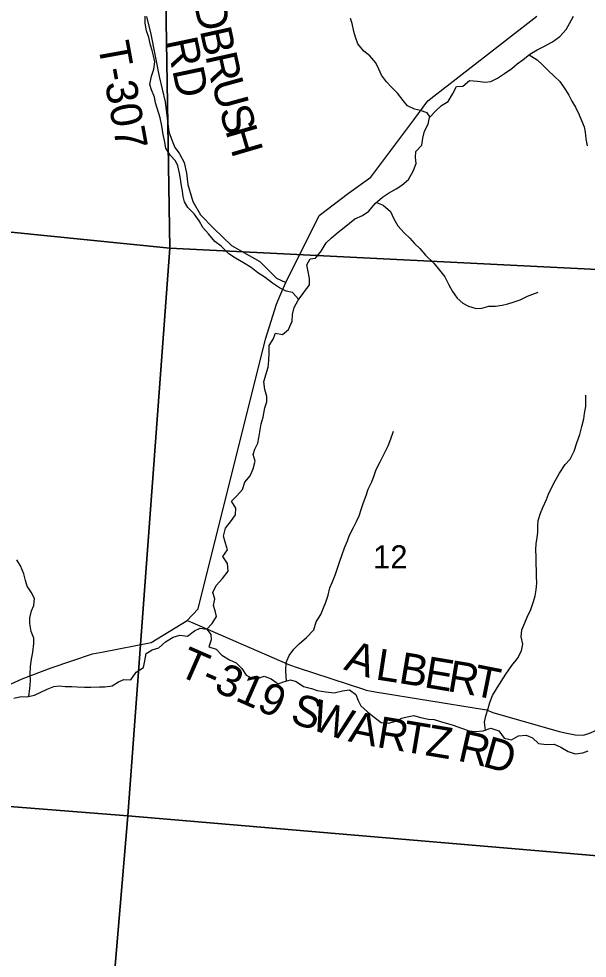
# Model space of a CAD drawing. Extents: x 1715311 to 2083412, y 146837 to 553079.
# Drawn here: x 1911437 to 1916869, y 330390 to 339371 of the extents above; entities that cross this region are included whole.
import ezdxf

# ---------------------------------------------------------------- set-up
doc = ezdxf.new("R2010")
doc.units = 0
for name, color, linetype in [('GM_X_Minor_River', 7, 'Continuous'), ('GM_X_Section', 7, 'Continuous'), ('GM_X_Section_Text', 7, 'Continuous'), ('GM_X_State_Route', 7, 'Continuous'), ('GM_X_Township_Road', 7, 'Continuous'), ('GM_X_Township_Road_Text', 7, 'Continuous')]:
    doc.layers.add(name, color=color, linetype=linetype)

msp = doc.modelspace()

# ---------------------------------------------------------------- linework, layer by layer
at = {"layer": 'GM_X_Minor_River'}
for points in [[(1914111.5, 336686.3), (1914053.8, 336753), (1913991.9, 336767.2), (1913928.1, 336799.5), (1913860.4, 336841.8), (1913792.6, 336898.1), (1913720.9, 336942.4), (1913657.2, 336994.6), (1913583.4, 337038.9), (1913507.7, 337083.2), (1913443.9, 337123.5), (1913370.3, 337195.8), (1913310.5, 337242.1), (1913248.9, 337314.3), (1913195.2, 337376.6), (1913161.5, 337440.7), (1913111.8, 337507), (1913052.1, 337565.2), (1913020.3, 337619.4), (1913008.5, 337671.4), (1913000.7, 337723.5), (1912989, 337791.6), (1912981.2, 337841.6), (1912973.4, 337895.7), (1912955.7, 337963.8), (1912933.9, 338013.9), (1912884.2, 338066.1), (1912842.5, 338134.3), (1912828.8, 338208.4), (1912817, 338264.5), (1912803.3, 338348.5), (1912787.6, 338424.6), (1912744.2, 338568.9), (1912734.4, 338621), (1912704.7, 338693.1), (1912688.9, 338743.2), (1912705.2, 338821.1), (1912727.4, 338889.1), (1912737.7, 338959.1), (1912725.9, 339017.2), (1912712.1, 339067.2), (1912696.3, 339117.3), (1912678.6, 339191.4), (1912656.9, 339255.6), (1912643.2, 339329.6), (1912645.4, 339395.7)], [(1915426.4, 338492.8), (1915476.6, 338542.6), (1915538.6, 338580.4), (1915580.8, 338650.3), (1915619, 338722.2), (1915681, 338728), (1915745.1, 338779.7), (1915819, 338775.5), (1915894.8, 338765.2), (1915946.8, 338771), (1916012.8, 338802.8), (1916078.9, 338846.5), (1916149, 338894.3), (1916199.1, 338940.1), (1916253.2, 338979.9), (1916321.3, 339031.7), (1916389.4, 339075.5), (1916461.4, 339109.2), (1916537.4, 339151), (1916605.5, 339200.7), (1916667.7, 339268.5), (1916697.9, 339326.5), (1916736.1, 339396.3)], [(1915366.5, 338431.3), (1915338.5, 338471.1), (1915274.7, 338495.4), (1915218.8, 338507.6), (1915151, 338539.8), (1915109.2, 338590), (1915055.5, 338658.3), (1914999.8, 338716.5), (1914952.1, 338766.7), (1914902.4, 338830.9), (1914876.6, 338889), (1914848.9, 338949.2), (1914791.2, 339017.4), (1914735.5, 339061.7), (1914677.8, 339129.9), (1914654, 339194), (1914638.3, 339250.1), (1914622.6, 339324.2), (1914606.8, 339374.3)], [(1916313.7, 339026), (1916391, 338977.4), (1916442.7, 338929.2), (1916496.5, 338875), (1916552.2, 338820.8), (1916605.9, 338770.5), (1916661.6, 338690.3), (1916693.3, 338640.1), (1916721.1, 338584), (1916756.8, 338525.8), (1916792.5, 338451.7), (1916814.3, 338397.6), (1916838, 338337.4), (1916847.8, 338285.4), (1916855.6, 338223.3), (1916869.3, 338155.2)], [(1912208.2, 332985.6), (1912260.2, 332985.5), (1912328.1, 332995.2), (1912390.1, 333031), (1912440.2, 333054.8), (1912508.1, 333052.6), (1912560.3, 333124.4), (1912630.3, 333168.2), (1912642.6, 333232.2), (1912652.8, 333302.2), (1912710.9, 333338), (1912774.9, 333357.8), (1912839, 333415.6), (1912911.1, 333459.3), (1912977, 333477.1), (1913048.9, 333468.8), (1913115, 333520.6), (1913171, 333544.4), (1913234.9, 333534.2), (1913285.1, 333590), (1913327.2, 333657.9), (1913313.5, 333712), (1913297.7, 333762.1), (1913309.9, 333824.1), (1913290.1, 333886.2), (1913324.4, 333954.1), (1913384.5, 334019.9), (1913436.7, 334089.8), (1913433, 334161.8), (1913387.3, 334230), (1913431.5, 334293.9), (1913413.7, 334358), (1913394, 334426.1), (1913412.3, 334500.1), (1913468.5, 334573.9), (1913506.6, 334627.8), (1913510.9, 334693.8), (1913471.1, 334758), (1913521.3, 334809.9), (1913575.4, 334871.7), (1913595.7, 334941.7), (1913647.8, 335001.5), (1913678, 335067.5), (1913694.3, 335141.4), (1913676.5, 335205.5), (1913692.7, 335257.5), (1913720.9, 335313.4), (1913731.1, 335365.4), (1913739.2, 335421.4), (1913753.5, 335499.4), (1913771.7, 335561.4), (1913788, 335651.4), (1913806.2, 335709.3), (1913806.4, 335759.4), (1913786.7, 335825.5), (1913779, 335899.6), (1913797.2, 335967.5), (1913819.4, 336039.5), (1913827.7, 336105.5), (1913829.9, 336177.5), (1913830.2, 336247.6), (1913866.4, 336307.5), (1913888.6, 336365.4), (1913956.4, 336353.2), (1914014.5, 336399), (1914050.8, 336478.9), (1914051, 336544.9), (1914067.2, 336610.9), (1914107.4, 336680.8), (1914159.6, 336752.6), (1914213.8, 336828.5), (1914214.1, 336886.5), (1914202.3, 336954.6), (1914190.6, 337018.6), (1914220.8, 337076.6), (1914272.7, 337082.4), (1914326.9, 337150.2), (1914375.1, 337228.1), (1914425.2, 337275.9), (1914489.3, 337329.7), (1914547.4, 337375.5), (1914597.5, 337417.3), (1914649.6, 337457.2), (1914721.6, 337490.9), (1914781.7, 337532.7), (1914843.9, 337606.5), (1914914, 337664.3), (1914970.1, 337704.1), (1915044.2, 337743.8), (1915098.2, 337779.6), (1915162.3, 337835.4), (1915204.6, 337913.3), (1915232.8, 337987.3), (1915227, 338045.3), (1915231.3, 338103.3), (1915289.4, 338163.1), (1915297.6, 338229.1), (1915313.9, 338297.1), (1915350.1, 338363), (1915362.3, 338427), (1915426.4, 338492.8)], [(1914855.2, 337615.8), (1914919.7, 337590.2), (1914989.4, 337529.9), (1915021.1, 337459.8), (1915058.8, 337391.6), (1915120.5, 337323.3), (1915172.3, 337275.1), (1915218, 337222.9), (1915269.8, 337174.7), (1915323.4, 337110.5), (1915403.1, 337034.1), (1915456.7, 336967.9), (1915508.4, 336903.7), (1915546.1, 336827.5), (1915581.8, 336765.3), (1915627.5, 336701.1), (1915679.3, 336650.9), (1915733.1, 336622.7), (1915808.9, 336602.4), (1915862.9, 336604.2), (1915928.8, 336622), (1915992.8, 336623.7), (1916054.7, 336631.5), (1916108.7, 336645.3), (1916160.7, 336661.1), (1916228.7, 336682.9), (1916298.7, 336718.6), (1916348.7, 336738.5), (1916400.7, 336756.3)], [(1915895.2, 332571.2), (1915886.2, 332647.8), (1915898.4, 332705.8), (1915922.6, 332777.7), (1915938.8, 332835.7), (1915965, 332901.6), (1916009.2, 332973.5), (1916089.6, 333105.3), (1916149.8, 333187.1), (1916204, 333255), (1916240.2, 333328.9), (1916252.4, 333390.9), (1916238.7, 333463), (1916245, 333529), (1916271.2, 333596.9), (1916295.4, 333648.9), (1916329.6, 333722.8), (1916355.8, 333800.8), (1916370, 333852.7), (1916382.2, 333910.7), (1916388.4, 333974.7), (1916384.7, 334042.8), (1916384.9, 334092.8), (1916381.1, 334158.9), (1916381.4, 334226.9), (1916377.6, 334295), (1916381.9, 334355), (1916390, 334409), (1916396.2, 334463), (1916396.5, 334521), (1916398.6, 334575), (1916422.9, 334643), (1916445, 334699), (1916479.3, 334774.9), (1916497.4, 334826.8), (1916531.6, 334892.7), (1916561.8, 334954.7), (1916604.1, 335028.5), (1916658.3, 335108.4), (1916704.4, 335160.2), (1916744.6, 335236.1), (1916768.9, 335316.1), (1916797.2, 335396), (1916817.4, 335474), (1916835.7, 335546), (1916843.9, 335598), (1916856.1, 335664), (1916856.3, 335718), (1916854.5, 335774)], [(1913996.3, 333039.5), (1913990.4, 333133.1), (1913990.8, 333217.1), (1914021, 333285.1), (1914065.1, 333343), (1914117.2, 333394.8), (1914185.4, 333454.6), (1914255.6, 333528.3), (1914277.8, 333604.3), (1914324, 333676.2), (1914350.2, 333738.1), (1914372.4, 333794.1), (1914392.6, 333862), (1914408.9, 333930), (1914431, 333982), (1914459.2, 334051.9), (1914479.4, 334109.9), (1914501.6, 334175.8), (1914525.9, 334249.8), (1914548.1, 334311.8), (1914578.3, 334379.7), (1914598.5, 334435.6), (1914636.7, 334507.5), (1914664.9, 334563.5), (1914689, 334619.4), (1914711.3, 334689.4), (1914729.5, 334747.3), (1914757.7, 334813.3), (1914775.9, 334873.2), (1914812.1, 334945.1), (1914832.3, 335005.1), (1914852.5, 335061.1), (1914890.7, 335135), (1914926.9, 335210.9), (1914967.2, 335288.8), (1914991.4, 335356.7), (1915017.6, 335428.7)], [(1911532.5, 332893.8), (1911543, 332966.1), (1911549.3, 333040.2), (1911545.5, 333104.2), (1911549.8, 333174.2), (1911556, 333228.3), (1911572.3, 333316.3), (1911580.6, 333398.3), (1911580.8, 333450.3), (1911557, 333514.4), (1911543.3, 333588.5), (1911541.5, 333642.6), (1911557.7, 333710.6), (1911581.9, 333762.5), (1911586.1, 333828.5), (1911556.4, 333888.7), (1911518.7, 333946.9), (1911500.9, 334001), (1911485.1, 334063.1), (1911453.5, 334141.2), (1911419.7, 334197.4)], [(1913234.9, 333534.2), (1913272.7, 333484), (1913276.5, 333433.9), (1913254.3, 333366), (1913324.1, 333345.7), (1913377.8, 333287.5), (1913449.6, 333241.2), (1913515.4, 333214.9), (1913569.1, 333158.7), (1913610.8, 333094.5), (1913676.6, 333062.2), (1913728.5, 333068), (1913780.6, 333087.8), (1913848.4, 333061.6), (1913916.1, 333013.3), (1913968.1, 333031.1), (1914034.1, 333050.9), (1914088, 333034.7), (1914157.7, 332986.4), (1914235.5, 332968.1), (1914289.4, 332949.9), (1914371.2, 332935.5), (1914449.1, 332927.2), (1914529, 332945), (1914597, 332954.7), (1914658.8, 332912.5), (1914680.5, 332854.3), (1914706.3, 332802.2), (1914768, 332746), (1914831.7, 332693.7), (1914899.4, 332643.4), (1914971.3, 332637.1), (1915039.3, 332656.9), (1915097.3, 332684.7), (1915149.3, 332698.5), (1915213.3, 332710.3), (1915277.1, 332692), (1915353, 332673.8), (1915404.9, 332671.6), (1915474.7, 332649.3), (1915534.6, 332633.1), (1915586.5, 332618.8), (1915668.2, 332590.5), (1915742.1, 332564.2), (1915801.9, 332556), (1915873.9, 332563.8), (1915947.9, 332589.5), (1916023.7, 332565.2), (1916075.3, 332493), (1916145.2, 332478.7), (1916211.3, 332514.5), (1916285.2, 332522.2), (1916345, 332498), (1916404.7, 332443.7), (1916480.6, 332433.4), (1916552.5, 332435.2), (1916616.3, 332406.9), (1916688.1, 332364.6), (1916753.9, 332342.4), (1916827.8, 332352.1), (1916877.9, 332373.9)], [(1911390.9, 332874.7), (1911458.9, 332892.4), (1911512.8, 332890.2), (1911588.7, 332903.9), (1911708.8, 332963.5), (1911770.8, 332987.3), (1911824.7, 332993.1), (1911878.7, 332988.9), (1911942.6, 332986.6), (1911996.5, 332984.5), (1912066.4, 332980.2), (1912124.3, 332980), (1912208.2, 332985.6)]]:
    msp.add_lwpolyline(points, dxfattribs=at)
at = {"layer": 'GM_X_Section'}
for points in [[(1912507.2, 343126.9), (1912785.2, 343098.3), (1912879.1, 337177.5), (1906715.7, 337800.2), (1907495.6, 343547.1)], [(1917995, 342711.6), (1917539.2, 336943.9), (1912879.1, 337177.5), (1912785.2, 343098.3)], [(1906715.7, 337800.2), (1912879.1, 337177.5), (1912477.9, 331751.8), (1906304.2, 332238.5)], [(1912879.1, 337177.5), (1917539.2, 336943.9), (1917104, 331552.2), (1917079.6, 331360.3), (1912477.9, 331751.8)], [(1912477.9, 331751.8), (1912022.8, 326362.1), (1905895.5, 327024.8), (1906304.2, 332238.5)], [(1917079.6, 331360.3), (1916670.6, 326030.5), (1912022.8, 326362.1), (1912477.9, 331751.8)]]:
    msp.add_lwpolyline(points, close=True, dxfattribs=at)
at = {"layer": 'GM_X_State_Route'}
msp.add_lwpolyline([(1911085.8, 332888.2), (1911470.8, 333062.1), (1911747.2, 333164.5), (1912142.5, 333298.8), (1912246.1, 333319.3), (1912701.8, 333409.1), (1913047.4, 333619.4), (1913151.1, 333731.5), (1913793.4, 336306.7), (1913900.9, 336643.4), (1913939.5, 336742.7), (1913989.2, 336850.3), (1914306.3, 337490.4), (1914588, 337702.3), (1914801.1, 337855.3), (1915211.6, 338405.6), (1915346.4, 338586.2), (1916388.4, 339397)], dxfattribs=at)
at = {"layer": 'GM_X_Township_Road'}
for points in [[(1912658.4, 339392.4), (1912699.2, 339225.2), (1912777.7, 338818.8), (1912837, 338576.3), (1912869.3, 338290.7), (1912901.6, 338204.5), (1912928.6, 338139.8), (1912969, 338085.9), (1913017.5, 337997), (1913039, 337894.6), (1913052.5, 337786.8), (1913100.9, 337625.1), (1913173.7, 337495.8), (1913297.6, 337369.2), (1913470.6, 337203.5), (1913638.9, 337106.9), (1913741, 337049), (1913900.9, 336891.7), (1913989.2, 336850.3)], [(1913047.4, 333619.4), (1913095, 333598.6), (1914000.7, 333204.1), (1914022.5, 333194.5), (1914098.7, 333169.3), (1914740.6, 332957.6), (1914757.5, 332951.9), (1914842.6, 332937.9), (1915868.9, 332769.6), (1915905.2, 332763.5), (1915967.7, 332739.1), (1916600.7, 332557.3), (1916673.9, 332541.9), (1916752.9, 332524.6), (1916833.8, 332522.6), (1916899.3, 332543.9), (1916984.1, 332582.4), (1917072.7, 332640.2), (1917147.6, 332702.1)]]:
    msp.add_lwpolyline(points, dxfattribs=at)

# ---------------------------------------------------------------- texts
at = {"layer": 'GM_X_Section_Text'}
msp.add_text('12', height=221, rotation=0.00001, dxfattribs=at).set_placement((1914822.5, 334116.3))
at = {"layer": 'GM_X_Township_Road_Text'}
for s, rotation, p in [('D', 282.4166, (1913108.6, 339516.8)), ('B', 282.39081, (1913165.4, 339259)), ('T-307', 280.27932, (1912191.8, 339128.3)), ('RD', 281.8876, (1912842.9, 339164)), ('R', 282.38966, (1913218.3, 339018.3)), ('U', 285.46821, (1913275.4, 338760.6)), ('S', 287.19581, (1913348.6, 338496.7)), ('H', 286.33219, (1913408.1, 338304.5)), ('T-319', 336.32227, (1912943.6, 333100.6)), ('A', 341.64914, (1914533.1, 333152.3)), ('L', 351.28348, (1914837.2, 333056.3)), ('B', 350.54281, (1915058, 333022.5)), ('E', 350.53697, (1915301, 332982)), ('R', 350.56061, (1915522.5, 332945.1)), ('T', 348.72453, (1915763.1, 332905.1)), ('S', 341.70629, (1914018.6, 332647)), ('W', 341.77448, (1914211.2, 332583.4)), ('A', 348.31732, (1914577.4, 332465)), ('R', 350.55453, (1914848.6, 332409.2)), ('T', 350.54191, (1915091.6, 332368.8)), ('Z', 350.53697, (1915312.9, 332331.9)), ('R', 347.29296, (1915621, 332280.7)), ('D', 344.35032, (1915857.4, 332227.5))]:
    msp.add_text(s, height=300, rotation=rotation, dxfattribs=at).set_placement(p)

doc.saveas('drawing.dxf')
